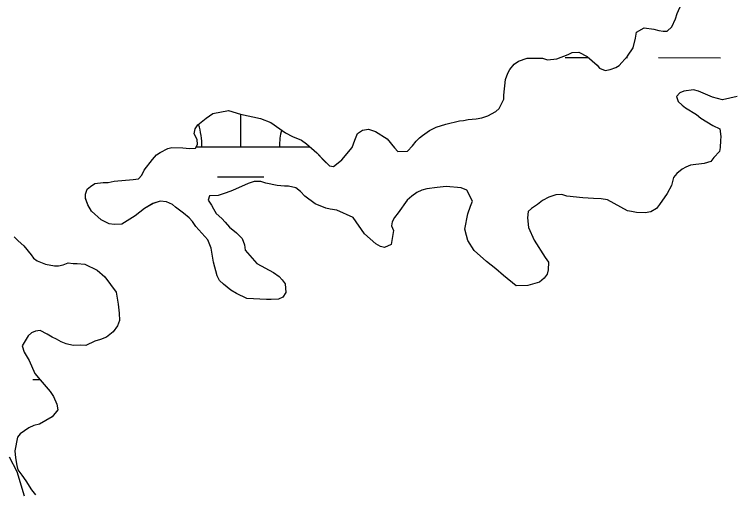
# Model space of a CAD drawing. Extents: x 3187622 to 3225504, y 800805 to 826213.
# Drawn here: x 3195928.6 to 3196299.5, y 816216.3 to 816463.8 of the extents above; entities that cross this region are included whole.
import ezdxf

# ---------------------------------------------------------------- set-up
doc = ezdxf.new("R2010")
doc.units = 0
for name, color, linetype in [('V-BORW-LINE', 7, 'Continuous'), ('V-SITE-VEGE', 7, 'Continuous'), ('V-WETL-SWMP', 7, 'Continuous')]:
    doc.layers.add(name, color=color, linetype=linetype)

msp = doc.modelspace()

# ---------------------------------------------------------------- linework, layer by layer
at = {"layer": 'V-BORW-LINE'}
msp.add_spline([(3196241.27, 817112.96), (3196187.2, 817101.14), (3196138.75, 817032.74), (3196088.43, 817012.87), (3195953, 816925.99), (3195899.33, 816905.37), (3195781.81, 816806.71), (3195594.28, 816676.7), (3195413.44, 816523.58), (3195389.29, 816511.09), (3195313.02, 816463.37), (3195245.55, 816442.85), (3195222.3, 816414.73), (3195163.29, 816387.92), (3195047.51, 816304.89), (3194935.14, 816249.6), (3194812.99, 816161.04), (3194805.91, 816145.66), (3194746.05, 816094.04), (3194647.8, 816043.7), (3194629.58, 816032.25), (3194591.91, 815986.22), (3194549.08, 815951.34), (3194395.29, 815874.38), (3194258.39, 815765.48), (3194069.15, 815636.55), (3194006.7, 815583.46), (3193831.37, 815468.22), (3193729.92, 815426.83), (3193580.77, 815328.06), (3193563.72, 815307.5), (3193551.24, 815258.96), (3193525.83, 815245.59), (3193501.57, 815240.11), (3193462.89, 815234.89), (3193427.69, 815199.97), (3193352.7, 815199.74), (3193347.08, 815190.96), (3193324.73, 815165.28), (3193207.42, 815103.3), (3193237.1, 814978.4), (3193295.13, 814940.81), (3193324.37, 814933.34), (3193440.81, 814978.41), (3193485.54, 815011.38), (3193578.25, 815059), (3193615.71, 815092.97), (3193655.97, 815109.39), (3193736.38, 815214.03), (3193778.98, 815244.75), (3193816.96, 815264.77), (3194141.69, 815425.78), (3194196.67, 815443.18), (3194301.91, 815498.91), (3194468.77, 815564.75), (3194506.33, 815578.81), (3194775.79, 815754.88), (3194894.14, 815820.02), (3195170.73, 816004.74), (3195286.56, 816071.95), (3195340.18, 816114.84), (3195742.43, 816429.66), (3195817.31, 816477.06), (3196015.71, 816636.79), (3196072.23, 816673.3), (3196182.84, 816763.66), (3196298.35, 816843.98), (3196542.12, 816994.91), (3196608.52, 817020.17), (3196642.12, 817042.71), (3196645.81, 817058.79), (3196635.5, 817099.25), (3196589.31, 817224.53), (3196534.67, 817258.79), (3196478.87, 817245.01), (3196376.28, 817177.57), (3196308.53, 817147.9), (3196241.27, 817112.96)], degree=3, dxfattribs=at)
at = {"layer": 'V-SITE-VEGE'}
for points in [[(3196269.15, 816461.48), (3196269.98, 816464.32), (3196271.33, 816467.41), (3196275.35, 816473.56), (3196278.06, 816479.48), (3196282.83, 816484.83), (3196287.58, 816488.63), (3196291.71, 816487.78), (3196294.02, 816486.43), (3196296.07, 816485.1), (3196300.92, 816480.85)], [(3195973.38, 816357.94), (3195968.27, 816362.45), (3195966.52, 816365.6), (3195965.28, 816369), (3195965.32, 816371.07), (3195966.15, 816373.65), (3195967.74, 816375.18), (3195970.1, 816376.69), (3195974.27, 816377.13), (3195976.86, 816377.08), (3195979.99, 816377.79), (3195989.87, 816378.64), (3195992.47, 816379.11), (3195994.32, 816380.89), (3195995.41, 816383.46), (3195999.67, 816389.09), (3196001.79, 816391.39), (3196003.63, 816392.65), (3196007.56, 816394.65), (3196009.65, 816395.13), (3196015.35, 816395.02), (3196018.72, 816394.69), (3196021.84, 816394.89), (3196022.91, 816396.69), (3196022.7, 816399.29), (3196021.2, 816402.17), (3196021.77, 816404.76), (3196023.11, 816406.81), (3196027.33, 816410.36), (3196030.75, 816412.63), (3196038.82, 816414.29), (3196045.01, 816412.35), (3196055.35, 816410.07), (3196060.76, 816408.15), (3196068.19, 816402.82), (3196071.78, 816400.93), (3196076.42, 816399.03), (3196078.98, 816397.16), (3196084.33, 816392.39), (3196087.89, 816388.69), (3196090.95, 816385.77), (3196093.02, 816385.47), (3196095.39, 816387.24), (3196097.24, 816388.77), (3196102.55, 816395.15), (3196103.93, 816399.02), (3196105.29, 816402.36), (3196107.92, 816404.13), (3196111.04, 816404.59), (3196114.65, 816403.48), (3196120.55, 816399.73), (3196124.35, 816394.99), (3196126.13, 816393.14), (3196131.06, 816393.3), (3196133.71, 816396.1), (3196135.57, 816398.41), (3196137.17, 816400.19), (3196138.75, 816401.46), (3196142.43, 816403.98), (3196145.84, 816405.73), (3196150.79, 816407.2), (3196157.83, 816408.87), (3196159.92, 816409.09), (3196162.26, 816409.57), (3196166.42, 816410.01), (3196169.29, 816410.47), (3196172.42, 816411.45), (3196176.61, 816413.7), (3196178.2, 816415.23), (3196180.63, 816420.11), (3196180.67, 816422.19), (3196181.6, 816430.21), (3196182.71, 816433.57), (3196183.78, 816435.36), (3196185.91, 816438.18), (3196188.27, 816439.69), (3196192.71, 816441.16), (3196200.5, 816441.27), (3196203.08, 816440.44), (3196208.02, 816440.86), (3196213.77, 816443.09), (3196215.87, 816444.08), (3196219.24, 816444.28), (3196223.61, 816442.12), (3196228.72, 816437.61), (3196229.98, 816436.03), (3196232.82, 816434.94), (3196235.42, 816435.4), (3196238.3, 816436.39), (3196240.13, 816437.39), (3196244.38, 816442.24), (3196247.31, 816446.59), (3196248.45, 816451.5), (3196249.03, 816454.6), (3196252.97, 816456.86), (3196257.88, 816456.25), (3196260.46, 816455.42), (3196262.79, 816455.12), (3196264.87, 816455.08), (3196267.25, 816457.37), (3196269.15, 816461.48)], [(3196300.81, 816421.42), (3196293.25, 816419.75), (3196288.09, 816421.15), (3196280.88, 816424.14), (3196278.3, 816424.97), (3196273.36, 816424.29), (3196271.26, 816423.29), (3196269.67, 816421.51), (3196270.39, 816418.9), (3196272.44, 816417.04), (3196274.23, 816415.71), (3196279.87, 816412.23), (3196282.17, 816410.36), (3196288.33, 816406.61), (3196291.92, 816404.73), (3196292.37, 816400.83), (3196292.33, 816398.75), (3196292, 816395.12), (3196291.7, 816393.06), (3196288.78, 816390), (3196287.19, 816387.95), (3196283.79, 816386.98), (3196276.77, 816386.07), (3196274.42, 816385.08), (3196272.58, 816384.08), (3196269.68, 816381.8), (3196268.08, 816379.76), (3196266.97, 816375.62), (3196264.81, 816371.52), (3196260.81, 816365.88), (3196259.21, 816363.84), (3196256.33, 816362.08), (3196253.46, 816361.61), (3196249.05, 816361.7), (3196246.46, 816362.27), (3196244.4, 816362.57), (3196234.12, 816368.21), (3196230.76, 816368.8), (3196226.87, 816368.88), (3196221.43, 816369.24), (3196213.14, 816370.18), (3196210.56, 816371.01), (3196207.45, 816370.81), (3196203.79, 816369.58), (3196200.64, 816367.82), (3196198.01, 816365.8), (3196194.85, 816363.78), (3196193.27, 816362.26), (3196192.94, 816358.89), (3196193.37, 816353.95), (3196196.35, 816347.4), (3196201.89, 816338.47)], [(3196201.89, 816338.47), (3196203.66, 816336.1), (3196203.58, 816332.21), (3196203.02, 816329.89), (3196201.43, 816327.84), (3196199.05, 816325.81), (3196193.05, 816324.11), (3196187.08, 816323.97), (3196180.43, 816329.29), (3196176.61, 816332.73), (3196171.75, 816336.46), (3196165.37, 816342.03), (3196162.09, 816347.29), (3196161.37, 816349.9), (3196160.65, 816353.03), (3196162.1, 816361.04), (3196163.47, 816364.91), (3196164.56, 816367.48), (3196161.56, 816373.25), (3196158.73, 816374.34), (3196150.95, 816375.01), (3196146.27, 816374.58), (3196141.07, 816373.91), (3196138.46, 816373.18), (3196135.84, 816371.93), (3196133.21, 816370.17), (3196130.84, 816368.13), (3196126.3, 816361.47), (3196124.44, 816359.17), (3196123.09, 816356.86), (3196122.79, 816354.8), (3196123.79, 816352.44), (3196122.61, 816345.2), (3196119.21, 816343.71), (3196117.14, 816344.26), (3196114.83, 816345.6), (3196108.96, 816350.65), (3196103.15, 816359.07), (3196094.67, 816362.86), (3196091.3, 816363.45), (3196088.98, 816364.01), (3196083.57, 816366.19), (3196078.2, 816370.19), (3196075.91, 816372.57), (3196073.61, 816374.43), (3196069.73, 816375.28), (3196067.66, 816375.32), (3196064.03, 816375.65), (3196058.08, 816376.81), (3196055.5, 816377.63), (3196052.13, 816377.7), (3196049, 816376.72), (3196040.88, 816372.98), (3196037.74, 816371.75), (3196033.57, 816370.53), (3196029.15, 816370.36), (3196028.33, 816368.04), (3196030.09, 816365.41), (3196031.1, 816363.57), (3196032.6, 816361.21), (3196035.41, 816358.56), (3196037.19, 816356.71), (3196039.48, 816354.07), (3196043.05, 816351.14), (3196045.85, 816348.23), (3196047.09, 816345.1), (3196047.55, 816342.23), (3196053.39, 816335.37), (3196062.12, 816330.79), (3196064.94, 816328.66), (3196066.46, 816327.08), (3196067.98, 816324.97), (3196068.41, 816320.55), (3196066.81, 816317.99), (3196064.71, 816316.99), (3196060.81, 816316.8), (3196058.48, 816316.85), (3196048.37, 816317.3), (3196042.97, 816320), (3196040.15, 816321.61), (3196036.32, 816324.8), (3196034.28, 816326.66), (3196033.02, 816329.02), (3196031.08, 816336.06), (3196029.93, 816343.35), (3196028.19, 816347.54), (3196022.1, 816354.4), (3196020.33, 816357.03), (3196018.55, 816358.89), (3196015.74, 816361.27), (3196011.65, 816364.47), (3196010.12, 816365.8), (3196007.03, 816367.15), (3196003.66, 816367.48), (3196000, 816366.25), (3195995.55, 816363.74), (3195990.8, 816359.94), (3195983.97, 816355.66), (3195980.08, 816355.47), (3195977.48, 816355.78), (3195973.38, 816357.94)], [(3195928.57, 816349.2), (3195930.6, 816347.09), (3195933.41, 816344.44), (3195937.21, 816339.95), (3195938.48, 816338.11), (3195940.27, 816336.78), (3195944.65, 816335.14), (3195949.3, 816334.27), (3195951.38, 816334.23), (3195953.72, 816334.7), (3195956.34, 816335.69), (3195958.93, 816335.38), (3195961, 816335.34), (3195964.89, 816335.01), (3195971.32, 816332.03), (3195975.14, 816328.58), (3195980.96, 816320.68), (3195982.14, 816314.43)], [(3195982.14, 816314.43), (3195982.56, 816309.75), (3195982.75, 816306.12), (3195981.66, 816303.28), (3195979.52, 816300.21), (3195976.1, 816297.42), (3195972.96, 816296.18), (3195970.09, 816295.46), (3195965.38, 816293.21), (3195962.79, 816293.27), (3195958.89, 816293.08), (3195955.27, 816293.93), (3195952.7, 816295.02), (3195950.39, 816296.36), (3195948.07, 816297.44), (3195945.51, 816299.05), (3195941.91, 816300.93), (3195939.57, 816300.46), (3195937.48, 816299.72), (3195935.63, 816298.2), (3195932.68, 816293.07), (3195933.65, 816289.68), (3195936.16, 816285.48), (3195939.15, 816278.67), (3195941.94, 816275.5), (3195947.01, 816269.44), (3195948.78, 816266.81), (3195950.52, 816262.88), (3195950.98, 816260.02), (3195948.06, 816256.44), (3195941.5, 816252.67), (3195938.63, 816251.95), (3195936.01, 816250.7), (3195931.54, 816247.68), (3195930.21, 816245.88), (3195928.78, 816238.91), (3195929.22, 816235.26), (3195929.93, 816231.36), (3195930.4, 816229.01), (3195932.43, 816226.38), (3195934.45, 816223.48), (3195937.47, 816218.75), (3195939.5, 816216.12)]]:
    msp.add_lwpolyline(points, dxfattribs=at)
at = {"layer": 'V-WETL-SWMP'}
for p, q in [((3196212.33, 816441.64), (3196224.18, 816441.62)), ((3196243.8, 816441.58), (3196244.33, 816441.58)), ((3196260.33, 816441.55), (3196292.33, 816441.48)), ((3196045.18, 816395.55), (3196045.21, 816412.31)), ((3196022.26, 816395.6), (3196080.86, 816395.48)), ((3196033.15, 816380.15), (3196057.15, 816380.1)), ((3195938.09, 816275.7), (3195941.77, 816275.69))]:
    msp.add_line(p, q, dxfattribs=at)
for points in [[(3196269.14, 816461.48), (3196269.98, 816464.32), (3196271.33, 816467.41), (3196275.35, 816473.56), (3196278.06, 816479.48), (3196282.83, 816484.83), (3196287.57, 816488.63), (3196291.71, 816487.78), (3196294.02, 816486.43), (3196296.07, 816485.1), (3196300.92, 816480.85)], [(3195973.38, 816357.94), (3195968.27, 816362.45), (3195966.52, 816365.6), (3195965.28, 816368.99), (3195965.32, 816371.07), (3195966.15, 816373.65), (3195967.74, 816375.18), (3195970.1, 816376.69), (3195974.27, 816377.13), (3195976.86, 816377.08), (3195979.99, 816377.79), (3195989.87, 816378.64), (3195992.47, 816379.11), (3195994.32, 816380.89), (3195995.41, 816383.46), (3195999.67, 816389.09), (3196001.79, 816391.39), (3196003.63, 816392.65), (3196007.56, 816394.65), (3196009.65, 816395.13), (3196015.35, 816395.02), (3196018.72, 816394.69), (3196021.84, 816394.89), (3196022.91, 816396.69), (3196022.7, 816399.29), (3196021.2, 816402.17), (3196021.77, 816404.76), (3196023.11, 816406.81), (3196027.33, 816410.36), (3196030.75, 816412.63), (3196038.82, 816414.29), (3196045.01, 816412.35), (3196055.35, 816410.08), (3196060.76, 816408.15), (3196068.19, 816402.82), (3196071.78, 816400.94), (3196076.42, 816399.03), (3196078.98, 816397.16), (3196084.33, 816392.39), (3196087.9, 816388.69), (3196090.95, 816385.77), (3196093.02, 816385.47), (3196095.39, 816387.24), (3196097.24, 816388.77), (3196102.55, 816395.15), (3196103.93, 816399.02), (3196105.29, 816402.36), (3196107.92, 816404.13), (3196111.04, 816404.59), (3196114.65, 816403.48), (3196120.55, 816399.73), (3196124.35, 816394.99), (3196126.13, 816393.14), (3196131.06, 816393.3), (3196133.71, 816396.1), (3196135.57, 816398.41), (3196137.17, 816400.19), (3196138.75, 816401.46), (3196142.43, 816403.98), (3196145.84, 816405.73), (3196150.79, 816407.19), (3196157.83, 816408.87), (3196159.92, 816409.09), (3196162.26, 816409.57), (3196166.42, 816410.01), (3196169.28, 816410.47), (3196172.42, 816411.45), (3196176.61, 816413.7), (3196178.2, 816415.23), (3196180.63, 816420.11), (3196180.67, 816422.19), (3196181.6, 816430.21), (3196182.71, 816433.57), (3196183.78, 816435.36), (3196185.91, 816438.18), (3196188.27, 816439.69), (3196192.71, 816441.16), (3196200.5, 816441.27), (3196203.08, 816440.44), (3196208.02, 816440.86), (3196213.77, 816443.09), (3196215.87, 816444.08), (3196219.24, 816444.28), (3196223.61, 816442.12), (3196228.72, 816437.61), (3196229.98, 816436.03), (3196232.82, 816434.94), (3196235.42, 816435.4), (3196238.3, 816436.39), (3196240.13, 816437.39), (3196244.38, 816442.24), (3196247.32, 816446.59), (3196248.45, 816451.5), (3196249.03, 816454.6), (3196252.96, 816456.86), (3196257.88, 816456.25), (3196260.46, 816455.42), (3196262.79, 816455.12), (3196264.87, 816455.08), (3196267.25, 816457.37), (3196269.14, 816461.48)], [(3196300.81, 816421.42), (3196293.25, 816419.75), (3196288.09, 816421.15), (3196280.88, 816424.15), (3196278.3, 816424.97), (3196273.36, 816424.29), (3196271.26, 816423.29), (3196269.67, 816421.51), (3196270.4, 816418.9), (3196272.44, 816417.04), (3196274.23, 816415.71), (3196279.87, 816412.23), (3196282.17, 816410.37), (3196288.33, 816406.61), (3196291.92, 816404.73), (3196292.37, 816400.83), (3196292.33, 816398.75), (3196292, 816395.12), (3196291.7, 816393.05), (3196288.78, 816390), (3196287.19, 816387.95), (3196283.79, 816386.98)], [(3196283.79, 816386.98), (3196276.77, 816386.08), (3196274.42, 816385.08), (3196272.58, 816384.08), (3196269.68, 816381.8), (3196268.08, 816379.76), (3196266.97, 816375.62), (3196264.81, 816371.52), (3196260.81, 816365.88), (3196259.21, 816363.84), (3196256.32, 816362.08), (3196253.46, 816361.61), (3196249.05, 816361.7), (3196246.47, 816362.27), (3196244.4, 816362.57), (3196234.12, 816368.21), (3196230.76, 816368.8), (3196226.87, 816368.87), (3196221.43, 816369.24), (3196213.14, 816370.18), (3196210.56, 816371.01), (3196207.45, 816370.81), (3196203.79, 816369.58), (3196200.64, 816367.82), (3196198.01, 816365.8), (3196194.85, 816363.78), (3196193.27, 816362.26), (3196192.94, 816358.89), (3196193.37, 816353.95), (3196196.35, 816347.4), (3196201.89, 816338.47)], [(3196201.89, 816338.47), (3196203.66, 816336.1), (3196203.58, 816332.21), (3196203.02, 816329.89), (3196201.43, 816327.84), (3196199.05, 816325.81), (3196193.05, 816324.11), (3196187.08, 816323.97), (3196180.43, 816329.29), (3196176.61, 816332.73), (3196171.75, 816336.46), (3196165.37, 816342.03), (3196162.1, 816347.29), (3196161.37, 816349.9), (3196160.65, 816353.03), (3196162.1, 816361.04), (3196163.47, 816364.91), (3196164.56, 816367.48), (3196161.56, 816373.25), (3196158.73, 816374.34), (3196150.95, 816375.01), (3196146.27, 816374.58), (3196141.07, 816373.91), (3196138.46, 816373.18), (3196135.84, 816371.93), (3196133.21, 816370.16), (3196130.84, 816368.13), (3196126.3, 816361.47), (3196124.44, 816359.17), (3196123.09, 816356.86), (3196122.79, 816354.79), (3196123.79, 816352.44), (3196122.61, 816345.2), (3196119.21, 816343.7), (3196117.14, 816344.26), (3196114.83, 816345.6), (3196108.96, 816350.65), (3196103.15, 816359.07), (3196094.66, 816362.86), (3196091.3, 816363.45), (3196088.98, 816364.01), (3196083.57, 816366.19), (3196078.2, 816370.19), (3196075.91, 816372.57), (3196073.61, 816374.43), (3196069.73, 816375.28), (3196067.66, 816375.32), (3196064.03, 816375.65), (3196058.08, 816376.81), (3196055.5, 816377.63), (3196052.13, 816377.7), (3196049, 816376.72), (3196040.88, 816372.98), (3196037.74, 816371.75), (3196033.57, 816370.53), (3196029.15, 816370.36), (3196028.33, 816368.04), (3196030.09, 816365.41), (3196031.1, 816363.57), (3196032.61, 816361.21), (3196035.41, 816358.56), (3196037.19, 816356.71), (3196039.48, 816354.07), (3196043.05, 816351.14), (3196045.85, 816348.23), (3196047.09, 816345.1), (3196047.55, 816342.23), (3196053.39, 816335.37), (3196062.12, 816330.79), (3196064.94, 816328.66), (3196066.46, 816327.08), (3196067.98, 816324.97), (3196068.41, 816320.55), (3196066.81, 816317.99), (3196064.71, 816316.99), (3196060.81, 816316.81), (3196058.48, 816316.85), (3196048.37, 816317.31), (3196042.97, 816320), (3196040.15, 816321.62), (3196036.32, 816324.8), (3196034.28, 816326.66), (3196033.02, 816329.02), (3196031.08, 816336.06), (3196029.93, 816343.35), (3196028.19, 816347.54), (3196022.1, 816354.4), (3196020.33, 816357.03), (3196018.55, 816358.88), (3196015.74, 816361.27), (3196011.65, 816364.47), (3196010.12, 816365.79), (3196007.03, 816367.15), (3196003.66, 816367.47), (3196000.01, 816366.25), (3195995.55, 816363.74), (3195990.8, 816359.94), (3195983.97, 816355.66), (3195980.08, 816355.47), (3195977.49, 816355.78), (3195973.38, 816357.94)], [(3195928.57, 816349.2), (3195930.6, 816347.09), (3195933.41, 816344.44), (3195937.21, 816339.95), (3195938.48, 816338.11), (3195940.27, 816336.78), (3195944.65, 816335.14), (3195949.3, 816334.27), (3195951.38, 816334.23), (3195953.72, 816334.7), (3195956.34, 816335.69), (3195958.93, 816335.38), (3195961, 816335.34), (3195964.89, 816335.01), (3195971.32, 816332.03), (3195975.14, 816328.58), (3195980.96, 816320.68), (3195982.14, 816314.43), (3195982.56, 816309.75), (3195982.75, 816306.11)], [(3195982.75, 816306.11), (3195981.66, 816303.28), (3195979.53, 816300.21), (3195976.1, 816297.42), (3195972.96, 816296.18), (3195970.09, 816295.46), (3195965.38, 816293.22), (3195962.78, 816293.27), (3195958.89, 816293.08), (3195955.27, 816293.93), (3195952.7, 816295.02), (3195950.39, 816296.36), (3195948.07, 816297.44), (3195945.51, 816299.05), (3195941.91, 816300.94), (3195939.57, 816300.46), (3195937.48, 816299.72), (3195935.63, 816298.2), (3195932.68, 816293.07), (3195933.65, 816289.68), (3195936.16, 816285.48), (3195939.15, 816278.67), (3195941.94, 816275.5), (3195947.01, 816269.44), (3195948.78, 816266.81), (3195950.52, 816262.88), (3195950.98, 816260.02), (3195948.06, 816256.44), (3195941.5, 816252.67), (3195938.63, 816251.95), (3195936.01, 816250.7), (3195931.54, 816247.68), (3195930.21, 816245.89), (3195928.77, 816238.91), (3195929.22, 816235.26), (3195929.93, 816231.36), (3195930.4, 816229.01), (3195932.43, 816226.38), (3195934.45, 816223.48), (3195937.47, 816218.76), (3195939.49, 816216.12)], [(3195933.77, 816215.45), (3195930.12, 816227.98), (3195926.12, 816235.58)]]:
    msp.add_lwpolyline(points, dxfattribs=at)
for centre, start, end in [((3195989.93, 816396.14), 359.1115, 18.0869), ((3196100.42, 816395.92), 166.3002, 180.6551)]:
    msp.add_arc(centre, 35.25, start, end, dxfattribs=at)

doc.saveas('drawing.dxf')
